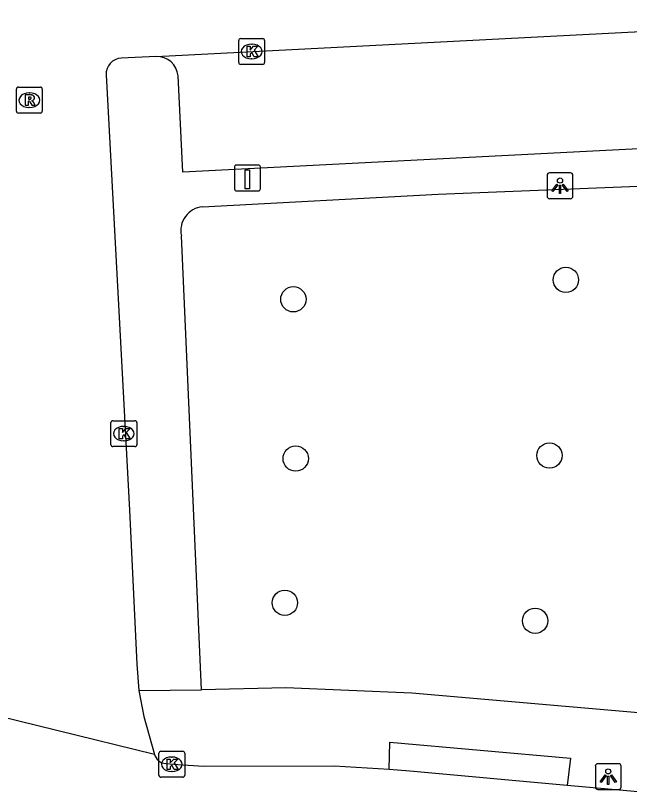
# Model space of a CAD drawing. Extents: x 160026 to 161302, y 384757 to 385701.
# Drawn here: x 160793.39 to 160817.1, y 385198.71 to 385228.86 of the extents above; entities that cross this region are included whole.
import ezdxf

# ---------------------------------------------------------------- set-up
doc = ezdxf.new("R2010")
doc.units = 0
for name, color, linetype in [('IMGEO_Boom', 7, 'Continuous'), ('IMGEO_Kolk', 7, 'Continuous'), ('IMGEO_Laadpaal', 7, 'Continuous'), ('IMGEO_Lichtpunt', 7, 'Continuous'), ('IMGEO_Rijbaan_lokaal_open', 7, 'Continuous'), ('IMGEO_Rioolput', 7, 'Continuous'), ('IMGEO_Voetpad_open', 7, 'Continuous')]:
    doc.layers.add(name, color=color, linetype=linetype)

msp = doc.modelspace()

# ---------------------------------------------------------------- linework, layer by layer
at = {"layer": 'IMGEO_Boom'}
for centre in [(160814.65, 385218.652), (160804.123, 385217.903), (160804.213, 385211.754), (160814.017, 385211.871), (160803.795, 385206.186), (160813.462, 385205.49)]:
    msp.add_circle(centre, 0.489, dxfattribs=at)
at = {"layer": 'IMGEO_Kolk'}
for p, q in [((160802.013, 385227.045), (160802.013, 385227.897)), ((160802.088, 385227.971), (160802.94, 385227.971)), ((160803.014, 385227.897), (160803.014, 385227.045)), ((160802.501, 385227.751), (160802.526, 385227.751)), ((160802.524, 385227.191), (160802.499, 385227.191)), ((160802.94, 385226.971), (160802.088, 385226.971)), ((160797.078, 385212.29), (160797.078, 385213.142)), ((160797.153, 385213.216), (160798.005, 385213.216)), ((160798.079, 385213.142), (160798.079, 385212.29)), ((160797.566, 385212.996), (160797.591, 385212.996)), ((160797.589, 385212.436), (160797.564, 385212.436)), ((160798.005, 385212.216), (160797.153, 385212.216)), ((160798.927, 385199.525), (160798.927, 385200.377)), ((160799.002, 385200.451), (160799.854, 385200.451)), ((160799.928, 385200.377), (160799.928, 385199.525)), ((160799.415, 385200.231), (160799.44, 385200.231)), ((160799.854, 385199.451), (160799.002, 385199.451)), ((160799.438, 385199.671), (160799.413, 385199.671))]:
    msp.add_line(p, q, dxfattribs=at)
for points in [[(160802.013, 385227.045), (160802.013, 385227.897)], [(160802.088, 385227.971), (160802.94, 385227.971)], [(160803.014, 385227.897), (160803.014, 385227.045)], [(160802.334, 385227.671), (160802.457, 385227.671), (160802.457, 385227.52), (160802.587, 385227.671), (160802.751, 385227.671), (160802.605, 385227.52), (160802.758, 385227.271), (160802.606, 385227.271), (160802.521, 385227.435), (160802.457, 385227.368), (160802.457, 385227.271), (160802.334, 385227.271), (160802.334, 385227.671)], [(160802.94, 385226.971), (160802.088, 385226.971)], [(160797.078, 385212.29), (160797.078, 385213.142)], [(160797.153, 385213.216), (160798.005, 385213.216)], [(160798.079, 385213.142), (160798.079, 385212.29)], [(160797.399, 385212.916), (160797.522, 385212.916), (160797.522, 385212.765), (160797.652, 385212.916), (160797.816, 385212.916), (160797.67, 385212.765), (160797.823, 385212.516), (160797.671, 385212.516), (160797.586, 385212.68), (160797.522, 385212.613), (160797.522, 385212.516), (160797.399, 385212.516), (160797.399, 385212.916)], [(160798.005, 385212.216), (160797.153, 385212.216)], [(160798.927, 385199.525), (160798.927, 385200.377)], [(160799.002, 385200.451), (160799.854, 385200.451)], [(160799.928, 385200.377), (160799.928, 385199.525)], [(160799.248, 385200.151), (160799.371, 385200.151), (160799.371, 385200), (160799.501, 385200.151), (160799.665, 385200.151), (160799.519, 385200), (160799.672, 385199.751), (160799.52, 385199.751), (160799.435, 385199.915), (160799.371, 385199.848), (160799.371, 385199.751), (160799.248, 385199.751), (160799.248, 385200.151)], [(160799.854, 385199.451), (160799.002, 385199.451)]]:
    msp.add_lwpolyline(points, dxfattribs=at)
for centre, start, end in [((160802.09, 385227.895), 91.552, 178.448), ((160802.09, 385227.895), 91.552, 178.448), ((160802.938, 385227.895), 1.552, 88.448), ((160802.938, 385227.895), 1.552, 88.448), ((160802.09, 385227.047), 181.552, 268.448), ((160802.09, 385227.047), 181.552, 268.448), ((160802.938, 385227.047), 271.552, 358.448), ((160802.938, 385227.047), 271.552, 358.448), ((160797.155, 385213.14), 91.552, 178.448), ((160797.155, 385213.14), 91.552, 178.448), ((160798.003, 385213.14), 1.552, 88.448), ((160798.003, 385213.14), 1.552, 88.448), ((160797.155, 385212.292), 181.552, 268.448), ((160797.155, 385212.292), 181.552, 268.448), ((160798.003, 385212.292), 271.552, 358.448), ((160798.003, 385212.292), 271.552, 358.448), ((160799.004, 385200.375), 91.552, 178.448), ((160799.004, 385200.375), 91.552, 178.448), ((160799.852, 385200.375), 1.552, 88.448), ((160799.852, 385200.375), 1.552, 88.448), ((160799.004, 385199.527), 181.552, 268.448), ((160799.004, 385199.527), 181.552, 268.448), ((160799.852, 385199.527), 271.552, 358.448), ((160799.852, 385199.527), 271.552, 358.448)]:
    msp.add_arc(centre, 0.0765, start, end, dxfattribs=at)
for centre, major_axis, ratio, start_param, end_param in [((160802.5, 385227.471), (-0.387, 0.002), 0.722429, 4.712389, 7.853982), ((160802.525, 385227.471), (-0.39, 0.002), 0.717154, 1.570796, 4.712389), ((160797.565, 385212.716), (-0.387, 0.002), 0.722429, 4.712389, 7.853982), ((160797.59, 385212.716), (-0.39, 0.002), 0.717154, 1.570796, 4.712389), ((160799.414, 385199.951), (-0.387, 0.002), 0.722429, 4.712389, 7.853982), ((160799.439, 385199.951), (-0.39, 0.002), 0.717154, 1.570796, 4.712389)]:
    msp.add_ellipse(centre, major_axis=major_axis, ratio=ratio, start_param=start_param, end_param=end_param, dxfattribs=at)
at = {"layer": 'IMGEO_Laadpaal'}
for p, q in [((160801.849, 385223.004), (160801.849, 385222.163)), ((160801.849, 385223.004), (160801.849, 385222.163)), ((160802.765, 385223.088), (160801.924, 385223.088)), ((160802.765, 385223.088), (160801.924, 385223.088)), ((160802.849, 385222.172), (160802.849, 385223.013)), ((160802.849, 385222.172), (160802.849, 385223.013)), ((160801.933, 385222.088), (160802.774, 385222.088)), ((160801.933, 385222.088), (160802.774, 385222.088))]:
    msp.add_line(p, q, dxfattribs=at)
msp.add_lwpolyline([(160802.264, 385222.901), (160802.424, 385222.901), (160802.424, 385222.168), (160802.264, 385222.168), (160802.264, 385222.901)], dxfattribs=at)
for centre, start, end in [((160801.927, 385223.01), 92.4484, 184.2845), ((160801.927, 385223.01), 92.4484, 184.2845), ((160802.771, 385223.01), 2.4484, 94.2845), ((160802.771, 385223.01), 2.4484, 94.2845), ((160801.927, 385222.166), 182.4484, 274.2845), ((160801.927, 385222.166), 182.4484, 274.2845), ((160802.771, 385222.166), 272.4484, 4.2845), ((160802.771, 385222.166), 272.4484, 4.2845)]:
    msp.add_arc(centre, 0.0779, start, end, dxfattribs=at)
at = {"layer": 'IMGEO_Lichtpunt'}
for p, q in [((160813.924, 385222.69), (160813.924, 385221.883)), ((160813.924, 385222.69), (160813.924, 385221.883)), ((160814.826, 385222.785), (160814.018, 385222.785)), ((160814.826, 385222.785), (160814.018, 385222.785)), ((160814.92, 385221.883), (160814.92, 385222.69)), ((160814.92, 385221.883), (160814.92, 385222.69)), ((160814.018, 385221.789), (160814.826, 385221.789)), ((160814.018, 385221.789), (160814.826, 385221.789)), ((160815.788, 385199.878), (160815.788, 385199.071)), ((160815.788, 385199.878), (160815.788, 385199.071)), ((160816.69, 385199.973), (160815.882, 385199.973)), ((160816.69, 385199.973), (160815.882, 385199.973)), ((160816.784, 385199.071), (160816.784, 385199.878)), ((160816.784, 385199.071), (160816.784, 385199.878)), ((160815.882, 385198.977), (160816.69, 385198.977)), ((160815.882, 385198.977), (160816.69, 385198.977))]:
    msp.add_line(p, q, dxfattribs=at)
for points in [[(160814.298, 385222.354), (160814.337, 385222.326), (160814.149, 385222.064), (160814.111, 385222.091), (160814.298, 385222.354)], [(160814.51, 385222.326), (160814.548, 385222.353), (160814.735, 385222.091), (160814.696, 385222.063), (160814.51, 385222.326)], [(160814.4, 385222.306), (160814.447, 385222.306), (160814.447, 385221.984), (160814.4, 385221.984), (160814.4, 385222.306)], [(160816.162, 385199.542), (160816.201, 385199.514), (160816.013, 385199.252), (160815.975, 385199.279), (160816.162, 385199.542)], [(160816.264, 385199.494), (160816.311, 385199.494), (160816.311, 385199.172), (160816.264, 385199.172), (160816.264, 385199.494)], [(160816.374, 385199.514), (160816.412, 385199.541), (160816.599, 385199.279), (160816.56, 385199.251), (160816.374, 385199.514)]]:
    msp.add_lwpolyline(points, dxfattribs=at)
for centre in [(160814.423, 385222.488), (160816.287, 385199.676)]:
    msp.add_circle(centre, 0.0994, dxfattribs=at)
for centre, start, end in [((160814.018, 385222.69), 90, 180), ((160814.018, 385222.69), 90, 180), ((160814.826, 385222.69), 0, 90), ((160814.826, 385222.69), 0, 90), ((160814.018, 385221.883), 180, 270), ((160814.018, 385221.883), 180, 270), ((160814.826, 385221.883), 270, 0), ((160814.826, 385221.883), 270, 360), ((160815.882, 385199.878), 90, 180), ((160815.882, 385199.878), 90, 180), ((160816.69, 385199.878), 0, 90), ((160816.69, 385199.878), 0, 90), ((160815.882, 385199.071), 180, 270), ((160815.882, 385199.071), 180, 270), ((160816.69, 385199.071), 270, 0), ((160816.69, 385199.071), 270, 360)]:
    msp.add_arc(centre, 0.0946, start, end, dxfattribs=at)
at = {"layer": 'IMGEO_Rijbaan_lokaal_open'}
for points in [[(160798.828, 385227.283), (160829.539, 385228.856)], [(160798.828, 385227.283), (160797.475, 385227.214)], [(160796.89, 385226.567), (160797.789, 385209.763), (160798.071, 385203.811), (160798.16, 385202.794)], [(160798.16, 385202.794), (160798.348, 385201.791), (160798.755, 385200.333)], [(160798.755, 385200.333), (160791.198, 385202.182)], [(160807.823, 385199.743), (160805.705, 385199.879), (160800.67, 385199.866), (160799.666, 385199.927), (160799.191, 385199.974)], [(160814.706, 385199.13), (160808.625, 385199.691), (160807.823, 385199.743)], [(160819.452, 385198.711), (160814.706, 385199.13)]]:
    msp.add_lwpolyline(points, dxfattribs=at)
for centre, radius, start, end in [((160797.508, 385226.596), 0.619, 93.0628, 182.6991), ((160799.234, 385200.471), 0.498, 196.0246, 265.0397)]:
    msp.add_arc(centre, radius, start, end, dxfattribs=at)
at = {"layer": 'IMGEO_Rioolput'}
for p, q in [((160793.425, 385225.168), (160793.425, 385226.02)), ((160793.5, 385226.094), (160794.352, 385226.094)), ((160794.426, 385226.02), (160794.426, 385225.168)), ((160793.913, 385225.874), (160793.938, 385225.874)), ((160794.352, 385225.094), (160793.5, 385225.094)), ((160793.936, 385225.314), (160793.911, 385225.314))]:
    msp.add_line(p, q, dxfattribs=at)
for points in [[(160793.425, 385225.168), (160793.425, 385226.02)], [(160793.5, 385226.094), (160794.352, 385226.094)], [(160794.426, 385226.02), (160794.426, 385225.168)], [(160794.014, 385225.792), (160793.762, 385225.794), (160793.762, 385225.394)], [(160793.94, 385225.713), (160793.886, 385225.713), (160793.886, 385225.632)], [(160793.762, 385225.394), (160793.886, 385225.394), (160793.886, 385225.556), (160793.897, 385225.556)], [(160793.886, 385225.632), (160793.938, 385225.632)], [(160793.944, 385225.527), (160794.015, 385225.394), (160794.155, 385225.394), (160794.09, 385225.52)], [(160794.352, 385225.094), (160793.5, 385225.094)]]:
    msp.add_lwpolyline(points, dxfattribs=at)
for centre, radius, start, end in [((160793.502, 385226.018), 0.0765, 91.552, 178.448), ((160793.502, 385226.018), 0.0765, 91.552, 178.448), ((160794.35, 385226.018), 0.0765, 1.552, 88.448), ((160794.35, 385226.018), 0.0765, 1.552, 88.448), ((160793.946, 385225.617), 0.0964, 77.0061, 93.1865), ((160793.96, 385225.674), 0.0378, 276.6634, 79.6772), ((160794.013, 385225.682), 0.109, 350.3612, 89.416), ((160793.896, 385225.503), 0.0533, 26.0293, 88.6989), ((160793.922, 385225.821), 0.19, 274.7715, 282.9687), ((160794.011, 385225.682), 0.112, 277.5842, 350.9817), ((160793.995, 385225.467), 0.108, 29.5134, 73.7905), ((160793.502, 385225.17), 0.0765, 181.552, 268.448), ((160793.502, 385225.17), 0.0765, 181.552, 268.448), ((160794.35, 385225.17), 0.0765, 271.552, 358.448), ((160794.35, 385225.17), 0.0765, 271.552, 358.448)]:
    msp.add_arc(centre, radius, start, end, dxfattribs=at)
for centre, major_axis, ratio, start_param, end_param in [((160793.912, 385225.594), (-0.387, 0.002), 0.722429, 4.712389, 7.853982), ((160793.937, 385225.594), (-0.39, 0.002), 0.717154, 1.570796, 4.712389)]:
    msp.add_ellipse(centre, major_axis=major_axis, ratio=ratio, start_param=start_param, end_param=end_param, dxfattribs=at)
at = {"layer": 'IMGEO_Voetpad_open'}
for points in [[(160828.772, 385224.298), (160799.858, 385222.818), (160799.668, 385226.525)], [(160800.613, 385221.477), (160809.721, 385221.956), (160828.696, 385222.725)], [(160800.572, 385202.829), (160799.8, 385220.359)], [(160798.16, 385202.794), (160800.572, 385202.829)], [(160820.855, 385202.109), (160817.46, 385201.943), (160808.704, 385202.699), (160803.828, 385202.901), (160800.572, 385202.829)], [(160807.823, 385199.743), (160807.856, 385200.81), (160814.834, 385200.19), (160814.706, 385199.13)]]:
    msp.add_lwpolyline(points, dxfattribs=at)
for centre, radius, start, end in [((160798.846, 385226.458), 0.825, 4.6518, 91.2232), ((160800.698, 385220.56), 0.921, 95.3272, 192.6241)]:
    msp.add_arc(centre, radius, start, end, dxfattribs=at)

doc.saveas('drawing.dxf')
